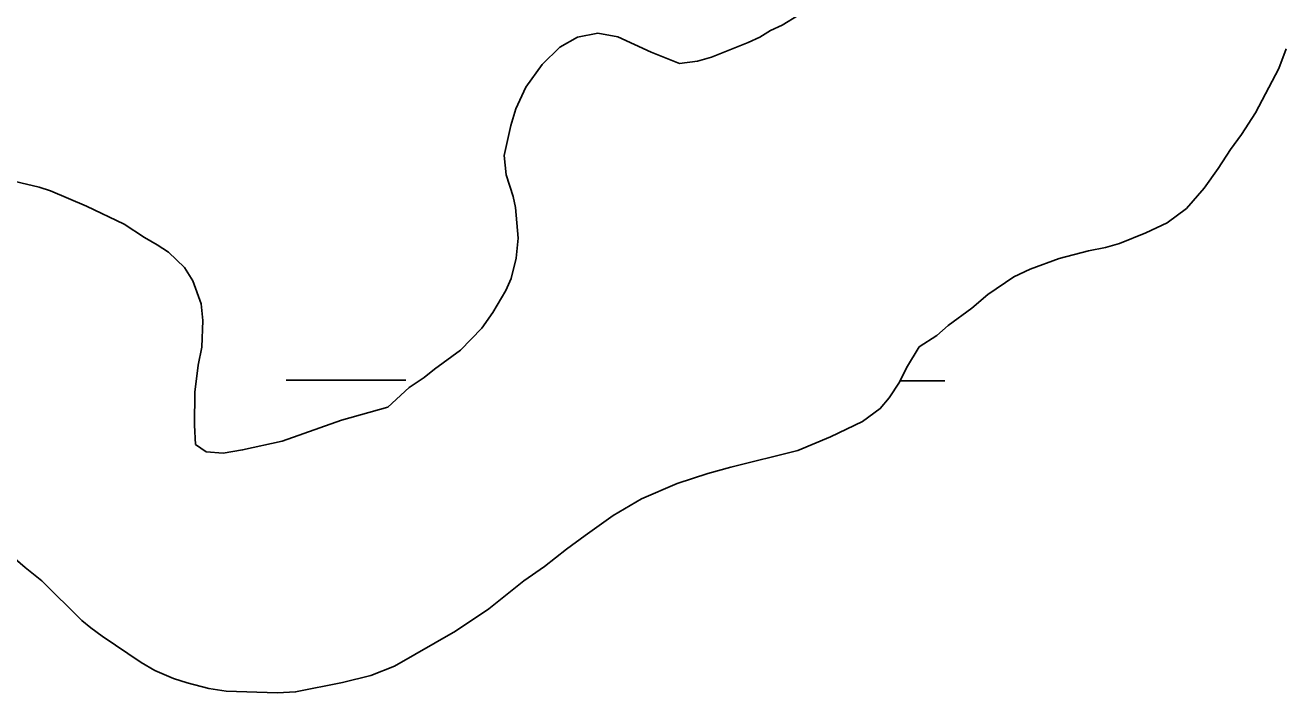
# Model space of a CAD drawing. Extents: x 3148686 to 3186545, y 916144 to 941516.
# Drawn here: x 3180149.9 to 3180485.1, y 933829.6 to 934008.2 of the extents above; entities that cross this region are included whole.
import ezdxf

# ---------------------------------------------------------------- set-up
doc = ezdxf.new("R2010")
doc.units = 0
for name, color, linetype in [('V-SITE-VEGE', 7, 'Continuous'), ('V-TOPO-SHOR', 7, 'Continuous'), ('V-WETL-SWMP', 7, 'Continuous')]:
    doc.layers.add(name, color=color, linetype=linetype)

msp = doc.modelspace()

# ---------------------------------------------------------------- linework, layer by layer
at = {"layer": 'V-SITE-VEGE'}
for p, q in [((3180346.35, 934004.91), (3180349.13, 934006.74)), ((3180349.13, 934006.74), (3180352.3, 934008.18)), ((3180292.86, 934002.27), (3180297.62, 934004.92)), ((3180297.62, 934004.92), (3180303, 934005.99)), ((3180303, 934005.99), (3180308.4, 934005.05)), ((3180308.4, 934005.05), (3180317.24, 934000.97)), ((3180333.44, 933999.56), (3180343.17, 934003.48)), ((3180343.17, 934003.48), (3180346.35, 934004.91)), ((3180288.12, 933997.62), (3180292.86, 934002.27)), ((3180317.24, 934000.97), (3180324.87, 933997.86)), ((3180486.99, 934001.82), (3180485.05, 933996.6)), ((3180283.8, 933991.58), (3180288.12, 933997.62)), ((3180324.87, 933997.86), (3180329.65, 933998.52)), ((3180329.65, 933998.52), (3180333.44, 933999.56)), ((3180485.05, 933996.6), (3180478.81, 933984.74)), ((3180281.08, 933985.75), (3180283.8, 933991.58)), ((3180279.73, 933981.34), (3180281.08, 933985.75)), ((3180478.81, 933984.74), (3180475.08, 933978.91)), ((3180278.03, 933973.33), (3180279.73, 933981.34)), ((3180475.08, 933978.91), (3180472.14, 933974.87)), ((3180278.49, 933968.15), (3180278.03, 933973.33)), ((3180472.14, 933974.87), (3180468.8, 933969.84)), ((3180468.8, 933969.84), (3180465.07, 933964.6)), ((3180143.9, 933967.12), (3180153.71, 933964.84)), ((3180280.36, 933962.38), (3180278.49, 933968.15)), ((3180153.71, 933964.84), (3180156.72, 933963.88)), ((3180156.72, 933963.88), (3180166.35, 933959.8)), ((3180465.07, 933964.6), (3180460.34, 933959.15)), ((3180166.35, 933959.8), (3180176.4, 933954.93)), ((3180280.99, 933959.39), (3180280.36, 933962.38)), ((3180281.69, 933951.21), (3180280.99, 933959.39)), ((3180460.34, 933959.15), (3180455.2, 933955.3)), ((3180176.4, 933954.93), (3180181.83, 933951.4)), ((3180455.2, 933955.3), (3180449.44, 933952.63)), ((3180181.83, 933951.4), (3180185.25, 933949.44)), ((3180281.16, 933945.81), (3180281.69, 933951.21)), ((3180442.48, 933949.75), (3180438.7, 933948.71)), ((3180449.44, 933952.63), (3180442.48, 933949.75)), ((3180185.25, 933949.44), (3180188.27, 933947.48)), ((3180188.27, 933947.48), (3180192.52, 933943.34)), ((3180434.12, 933947.85), (3180426.35, 933945.76)), ((3180438.7, 933948.71), (3180434.12, 933947.85)), ((3180192.52, 933943.34), (3180194.76, 933939.77)), ((3180279.83, 933940.4), (3180281.16, 933945.81)), ((3180418.6, 933942.87), (3180414.23, 933940.82)), ((3180426.35, 933945.76), (3180418.6, 933942.87)), ((3180194.76, 933939.77), (3180197.03, 933933.61)), ((3180278.47, 933937.19), (3180279.83, 933940.4)), ((3180414.23, 933940.82), (3180407.29, 933936.15)), ((3180274.94, 933931.35), (3180278.47, 933937.19)), ((3180407.29, 933936.15), (3180402.95, 933932.5)), ((3180197.03, 933933.61), (3180197.48, 933929.22)), ((3180272, 933927.12), (3180274.94, 933931.35)), ((3180402.95, 933932.5), (3180396.61, 933927.83)), ((3180197.48, 933929.22), (3180197.17, 933922.03)), ((3180266.28, 933921.26), (3180272, 933927.12)), ((3180396.61, 933927.83), (3180393.65, 933925.2)), ((3180393.65, 933925.2), (3180388.89, 933922.14)), ((3180197.17, 933922.03), (3180196.23, 933917.22)), ((3180259.35, 933916.19), (3180266.28, 933921.26)), ((3180388.89, 933922.14), (3180385.56, 933916.51)), ((3180196.23, 933917.22), (3180195.31, 933910.02)), ((3180256.58, 933913.96), (3180259.35, 933916.19)), ((3180385.56, 933916.51), (3180383.61, 933912.69)), ((3180252.62, 933911.31), (3180256.58, 933913.96)), ((3180383.61, 933912.69), (3180380.87, 933908.47)), ((3180195.31, 933910.02), (3180195.22, 933901.23)), ((3180246.89, 933906.05), (3180252.62, 933911.31)), ((3180234.55, 933902.51), (3180246.89, 933906.05)), ((3180380.87, 933908.47), (3180378.5, 933905.64)), ((3180378.5, 933905.64), (3180373.75, 933902.19)), ((3180195.22, 933901.23), (3180195.48, 933896.05)), ((3180218.64, 933896.92), (3180234.55, 933902.51)), ((3180373.75, 933902.19), (3180365.22, 933898.09)), ((3180195.48, 933896.05), (3180198.3, 933894.08)), ((3180208.08, 933894.6), (3180218.64, 933896.92)), ((3180365.22, 933898.09), (3180356.47, 933894.39)), ((3180198.3, 933894.08), (3180202.9, 933893.74)), ((3180202.9, 933893.74), (3180208.08, 933894.6)), ((3180356.47, 933894.39), (3180338.55, 933889.98)), ((3180338.55, 933889.98), (3180332.38, 933888.31)), ((3180332.38, 933888.31), (3180324.22, 933885.61)), ((3180324.22, 933885.61), (3180314.69, 933881.5)), ((3180314.69, 933881.5), (3180307.15, 933877.02)), ((3180307.15, 933877.02), (3180299.63, 933871.74)), ((3180149.94, 933863.14), (3180141.67, 933870.23)), ((3180299.63, 933871.74), (3180294.68, 933868.08)), ((3180294.68, 933868.08), (3180288.74, 933863.42)), ((3180154.38, 933859.6), (3180149.94, 933863.14)), ((3180288.74, 933863.42), (3180283.2, 933859.56)), ((3180165.09, 933848.95), (3180154.38, 933859.6)), ((3180283.2, 933859.56), (3180273.9, 933852.05)), ((3180167.52, 933846.98), (3180165.09, 933848.95)), ((3180273.9, 933852.05), (3180264.99, 933846.16)), ((3180170.54, 933844.81), (3180167.52, 933846.98)), ((3180264.99, 933846.16), (3180248.72, 933836.77)), ((3180181.01, 933837.75), (3180170.54, 933844.81)), ((3180184.63, 933835.6), (3180181.01, 933837.75)), ((3180189.65, 933833.46), (3180184.63, 933835.6)), ((3180248.72, 933836.77), (3180242.36, 933834.3)), ((3180193.25, 933832.31), (3180189.65, 933833.46)), ((3180199.07, 933830.78), (3180193.25, 933832.31)), ((3180234.8, 933832.41), (3180222.24, 933829.86)), ((3180242.36, 933834.3), (3180234.8, 933832.41)), ((3180203.67, 933830.04), (3180199.07, 933830.78)), ((3180217.45, 933829.6), (3180203.67, 933830.04)), ((3180222.24, 933829.86), (3180217.45, 933829.6))]:
    msp.add_line(p, q, dxfattribs=at)
at = {"layer": 'V-TOPO-SHOR'}
for points in [[(3180278.47, 933937.19), (3180279.83, 933940.4), (3180281.16, 933945.81), (3180281.69, 933951.21), (3180281, 933959.39), (3180280.36, 933962.38), (3180278.49, 933968.15), (3180278.03, 933973.33), (3180279.73, 933981.34), (3180281.08, 933985.75), (3180283.8, 933991.58), (3180288.12, 933997.62), (3180292.86, 934002.27), (3180297.62, 934004.92), (3180303, 934005.99), (3180308.4, 934005.05), (3180317.24, 934000.97), (3180324.87, 933997.86), (3180329.65, 933998.52), (3180333.44, 933999.56), (3180343.17, 934003.48), (3180346.35, 934004.91), (3180349.13, 934006.74), (3180352.3, 934008.18), (3180356.66, 934010.83)], [(3180486.99, 934001.82), (3180485.05, 933996.6), (3180478.81, 933984.74), (3180475.08, 933978.91), (3180472.14, 933974.87), (3180468.8, 933969.84), (3180465.07, 933964.6), (3180460.34, 933959.15), (3180455.2, 933955.3), (3180449.44, 933952.63), (3180442.48, 933949.75), (3180438.7, 933948.71), (3180434.12, 933947.85), (3180426.35, 933945.76), (3180418.6, 933942.87), (3180414.23, 933940.82), (3180407.29, 933936.15)], [(3180143.9, 933967.12), (3180153.71, 933964.84), (3180156.72, 933963.88), (3180166.35, 933959.8), (3180176.4, 933954.93), (3180181.83, 933951.4), (3180185.25, 933949.44), (3180188.27, 933947.48), (3180192.52, 933943.34), (3180194.76, 933939.77), (3180197.03, 933933.61), (3180197.48, 933929.22), (3180197.17, 933922.03), (3180196.23, 933917.22), (3180195.31, 933910.02), (3180195.22, 933901.23), (3180195.48, 933896.05), (3180198.3, 933894.08), (3180202.9, 933893.74), (3180208.08, 933894.6), (3180218.64, 933896.92), (3180234.55, 933902.51), (3180246.89, 933906.05), (3180252.62, 933911.31), (3180256.58, 933913.96), (3180259.35, 933916.19), (3180266.28, 933921.26), (3180272, 933927.12), (3180274.94, 933931.35), (3180278.47, 933937.19)], [(3180407.29, 933936.15), (3180402.95, 933932.5), (3180396.61, 933927.83), (3180393.65, 933925.2), (3180388.89, 933922.14), (3180385.56, 933916.51), (3180383.61, 933912.69), (3180380.87, 933908.47), (3180378.5, 933905.64), (3180373.75, 933902.19), (3180365.22, 933898.09), (3180356.47, 933894.39), (3180338.55, 933889.98), (3180332.38, 933888.31), (3180324.22, 933885.61), (3180314.69, 933881.5), (3180307.15, 933877.02), (3180299.63, 933871.74), (3180294.68, 933868.08), (3180288.74, 933863.42), (3180283.2, 933859.56), (3180273.9, 933852.05), (3180264.99, 933846.16), (3180248.72, 933836.77), (3180242.36, 933834.3), (3180234.8, 933832.41), (3180222.24, 933829.86), (3180217.45, 933829.6), (3180203.67, 933830.04), (3180199.07, 933830.78), (3180193.25, 933832.31), (3180189.65, 933833.46), (3180184.63, 933835.6), (3180181.01, 933837.75), (3180170.54, 933844.81), (3180167.52, 933846.98), (3180165.09, 933848.95), (3180154.38, 933859.6), (3180149.94, 933863.14), (3180141.67, 933870.23)]]:
    msp.add_lwpolyline(points, dxfattribs=at)
at = {"layer": 'V-WETL-SWMP'}
for p, q in [((3180346.35, 934004.91), (3180349.13, 934006.74)), ((3180346.35, 934004.91), (3180349.13, 934006.74)), ((3180349.13, 934006.74), (3180352.3, 934008.18)), ((3180349.13, 934006.74), (3180352.3, 934008.18)), ((3180292.86, 934002.27), (3180297.62, 934004.92)), ((3180292.86, 934002.27), (3180297.62, 934004.92)), ((3180297.62, 934004.92), (3180303, 934005.99)), ((3180297.62, 934004.92), (3180303, 934005.99)), ((3180303, 934005.99), (3180308.4, 934005.05)), ((3180303, 934005.99), (3180308.4, 934005.05)), ((3180308.4, 934005.05), (3180317.24, 934000.97)), ((3180308.4, 934005.05), (3180317.24, 934000.97)), ((3180333.44, 933999.56), (3180343.17, 934003.48)), ((3180333.44, 933999.56), (3180343.17, 934003.48)), ((3180343.17, 934003.48), (3180346.35, 934004.91)), ((3180343.17, 934003.48), (3180346.35, 934004.91)), ((3180288.12, 933997.62), (3180292.86, 934002.27)), ((3180288.12, 933997.62), (3180292.86, 934002.27)), ((3180317.24, 934000.97), (3180324.87, 933997.86)), ((3180317.24, 934000.97), (3180324.87, 933997.86)), ((3180283.8, 933991.58), (3180288.12, 933997.62)), ((3180283.8, 933991.58), (3180288.12, 933997.62)), ((3180324.87, 933997.86), (3180329.65, 933998.52)), ((3180324.87, 933997.86), (3180329.65, 933998.52)), ((3180329.65, 933998.52), (3180333.44, 933999.56)), ((3180329.65, 933998.52), (3180333.44, 933999.56)), ((3180485.05, 933996.6), (3180478.81, 933984.74)), ((3180485.05, 933996.6), (3180478.81, 933984.74)), ((3180281.08, 933985.75), (3180283.8, 933991.58)), ((3180281.08, 933985.75), (3180283.8, 933991.58)), ((3180279.73, 933981.34), (3180281.08, 933985.75)), ((3180279.73, 933981.34), (3180281.08, 933985.75)), ((3180478.81, 933984.74), (3180475.08, 933978.91)), ((3180478.81, 933984.74), (3180475.08, 933978.91)), ((3180278.03, 933973.33), (3180279.73, 933981.34)), ((3180278.03, 933973.33), (3180279.73, 933981.34)), ((3180475.08, 933978.91), (3180472.14, 933974.88)), ((3180475.08, 933978.91), (3180472.14, 933974.88)), ((3180278.49, 933968.15), (3180278.03, 933973.33)), ((3180278.49, 933968.15), (3180278.03, 933973.33)), ((3180472.14, 933974.88), (3180468.8, 933969.84)), ((3180472.14, 933974.88), (3180468.8, 933969.84)), ((3180468.8, 933969.84), (3180465.07, 933964.6)), ((3180468.8, 933969.84), (3180465.07, 933964.6)), ((3180143.9, 933967.12), (3180153.71, 933964.84)), ((3180143.9, 933967.12), (3180153.71, 933964.84)), ((3180280.36, 933962.38), (3180278.49, 933968.15)), ((3180280.36, 933962.38), (3180278.49, 933968.15)), ((3180153.71, 933964.84), (3180156.72, 933963.88)), ((3180153.71, 933964.84), (3180156.72, 933963.88)), ((3180156.72, 933963.88), (3180166.35, 933959.8)), ((3180156.72, 933963.88), (3180166.35, 933959.8)), ((3180465.07, 933964.6), (3180460.34, 933959.16)), ((3180465.07, 933964.6), (3180460.34, 933959.16)), ((3180166.35, 933959.8), (3180176.4, 933954.93)), ((3180166.35, 933959.8), (3180176.4, 933954.93)), ((3180281, 933959.39), (3180280.36, 933962.38)), ((3180281, 933959.39), (3180280.36, 933962.38)), ((3180281.69, 933951.21), (3180281, 933959.39)), ((3180281.69, 933951.21), (3180281, 933959.39)), ((3180460.34, 933959.16), (3180455.2, 933955.3)), ((3180460.34, 933959.16), (3180455.2, 933955.3)), ((3180176.4, 933954.93), (3180181.83, 933951.4)), ((3180176.4, 933954.93), (3180181.83, 933951.4)), ((3180455.2, 933955.3), (3180449.44, 933952.63)), ((3180455.2, 933955.3), (3180449.44, 933952.63)), ((3180181.83, 933951.4), (3180185.25, 933949.45)), ((3180181.83, 933951.4), (3180185.25, 933949.45)), ((3180185.25, 933949.45), (3180188.27, 933947.48)), ((3180185.25, 933949.45), (3180188.27, 933947.48)), ((3180281.16, 933945.81), (3180281.69, 933951.21)), ((3180281.16, 933945.81), (3180281.69, 933951.21)), ((3180442.48, 933949.75), (3180438.7, 933948.71)), ((3180442.48, 933949.75), (3180438.7, 933948.71)), ((3180449.44, 933952.63), (3180442.48, 933949.75)), ((3180449.44, 933952.63), (3180442.48, 933949.75)), ((3180188.27, 933947.48), (3180192.52, 933943.34)), ((3180188.27, 933947.48), (3180192.52, 933943.34)), ((3180434.12, 933947.85), (3180426.35, 933945.76)), ((3180434.12, 933947.85), (3180426.35, 933945.76)), ((3180438.7, 933948.71), (3180434.12, 933947.85)), ((3180438.7, 933948.71), (3180434.12, 933947.85)), ((3180192.52, 933943.34), (3180194.76, 933939.77)), ((3180192.52, 933943.34), (3180194.76, 933939.77)), ((3180279.83, 933940.4), (3180281.16, 933945.81)), ((3180279.83, 933940.4), (3180281.16, 933945.81)), ((3180418.6, 933942.87), (3180414.23, 933940.82)), ((3180418.6, 933942.87), (3180414.23, 933940.82)), ((3180426.35, 933945.76), (3180418.6, 933942.87)), ((3180426.35, 933945.76), (3180418.6, 933942.87)), ((3180194.76, 933939.77), (3180197.03, 933933.61)), ((3180194.76, 933939.77), (3180197.03, 933933.61)), ((3180278.47, 933937.19), (3180279.83, 933940.4)), ((3180278.47, 933937.19), (3180279.83, 933940.4)), ((3180414.23, 933940.82), (3180407.3, 933936.15)), ((3180414.23, 933940.82), (3180407.3, 933936.15)), ((3180274.94, 933931.35), (3180278.47, 933937.19)), ((3180274.94, 933931.35), (3180278.47, 933937.19)), ((3180407.3, 933936.15), (3180402.95, 933932.5)), ((3180407.3, 933936.15), (3180402.95, 933932.5)), ((3180197.03, 933933.61), (3180197.48, 933929.22)), ((3180197.03, 933933.61), (3180197.48, 933929.22)), ((3180272, 933927.13), (3180274.94, 933931.35)), ((3180272, 933927.13), (3180274.94, 933931.35)), ((3180402.95, 933932.5), (3180396.61, 933927.83)), ((3180402.95, 933932.5), (3180396.61, 933927.83)), ((3180197.48, 933929.22), (3180197.17, 933922.03)), ((3180197.48, 933929.22), (3180197.17, 933922.03)), ((3180266.28, 933921.26), (3180272, 933927.13)), ((3180266.28, 933921.26), (3180272, 933927.13)), ((3180396.61, 933927.83), (3180393.65, 933925.2)), ((3180396.61, 933927.83), (3180393.65, 933925.2)), ((3180393.65, 933925.2), (3180388.89, 933922.14)), ((3180393.65, 933925.2), (3180388.89, 933922.14)), ((3180197.17, 933922.03), (3180196.23, 933917.22)), ((3180197.17, 933922.03), (3180196.23, 933917.22)), ((3180259.35, 933916.19), (3180266.28, 933921.26)), ((3180259.35, 933916.19), (3180266.28, 933921.26)), ((3180388.89, 933922.14), (3180385.56, 933916.51)), ((3180388.89, 933922.14), (3180385.56, 933916.51)), ((3180196.23, 933917.22), (3180195.31, 933910.02)), ((3180196.23, 933917.22), (3180195.31, 933910.02)), ((3180256.58, 933913.96), (3180259.35, 933916.19)), ((3180256.58, 933913.96), (3180259.35, 933916.19)), ((3180385.56, 933916.51), (3180383.61, 933912.69)), ((3180385.56, 933916.51), (3180383.61, 933912.69)), ((3180219.73, 933913.23), (3180251.73, 933913.19)), ((3180252.62, 933911.31), (3180256.58, 933913.96)), ((3180252.62, 933911.31), (3180256.58, 933913.96)), ((3180383.61, 933912.69), (3180380.87, 933908.47)), ((3180383.61, 933912.69), (3180380.87, 933908.47)), ((3180383.8, 933913.05), (3180395.73, 933913.04)), ((3180195.31, 933910.02), (3180195.22, 933901.23)), ((3180195.31, 933910.02), (3180195.22, 933901.23)), ((3180246.89, 933906.05), (3180252.62, 933911.31)), ((3180246.89, 933906.05), (3180252.62, 933911.31)), ((3180234.55, 933902.51), (3180246.89, 933906.05)), ((3180234.55, 933902.51), (3180246.89, 933906.05)), ((3180380.87, 933908.47), (3180378.51, 933905.64)), ((3180380.87, 933908.47), (3180378.51, 933905.64)), ((3180378.51, 933905.64), (3180373.75, 933902.19)), ((3180378.51, 933905.64), (3180373.75, 933902.19)), ((3180195.22, 933901.23), (3180195.48, 933896.05)), ((3180195.22, 933901.23), (3180195.48, 933896.05)), ((3180218.64, 933896.92), (3180234.55, 933902.51)), ((3180218.64, 933896.92), (3180234.55, 933902.51)), ((3180373.75, 933902.19), (3180365.22, 933898.09)), ((3180373.75, 933902.19), (3180365.22, 933898.09)), ((3180195.48, 933896.05), (3180198.3, 933894.08)), ((3180195.48, 933896.05), (3180198.3, 933894.08)), ((3180208.08, 933894.6), (3180218.64, 933896.92)), ((3180208.08, 933894.6), (3180218.64, 933896.92)), ((3180365.22, 933898.09), (3180356.47, 933894.39)), ((3180365.22, 933898.09), (3180356.47, 933894.39)), ((3180198.3, 933894.08), (3180202.9, 933893.74)), ((3180198.3, 933894.08), (3180202.9, 933893.74)), ((3180202.9, 933893.74), (3180208.08, 933894.6)), ((3180202.9, 933893.74), (3180208.08, 933894.6)), ((3180356.47, 933894.39), (3180338.55, 933889.98)), ((3180356.47, 933894.39), (3180338.55, 933889.98)), ((3180338.55, 933889.98), (3180332.38, 933888.31)), ((3180338.55, 933889.98), (3180332.38, 933888.31)), ((3180332.38, 933888.31), (3180324.22, 933885.62)), ((3180332.38, 933888.31), (3180324.22, 933885.62)), ((3180324.22, 933885.62), (3180314.69, 933881.51)), ((3180324.22, 933885.62), (3180314.69, 933881.51)), ((3180314.69, 933881.51), (3180307.15, 933877.02)), ((3180314.69, 933881.51), (3180307.15, 933877.02)), ((3180307.15, 933877.02), (3180299.63, 933871.74)), ((3180307.15, 933877.02), (3180299.63, 933871.74)), ((3180149.94, 933863.14), (3180141.67, 933870.23)), ((3180149.94, 933863.14), (3180141.67, 933870.23)), ((3180299.63, 933871.74), (3180294.68, 933868.08)), ((3180299.63, 933871.74), (3180294.68, 933868.08)), ((3180294.68, 933868.08), (3180288.74, 933863.42)), ((3180294.68, 933868.08), (3180288.74, 933863.42)), ((3180154.38, 933859.6), (3180149.94, 933863.14)), ((3180154.38, 933859.6), (3180149.94, 933863.14)), ((3180288.74, 933863.42), (3180283.2, 933859.56)), ((3180288.74, 933863.42), (3180283.2, 933859.56)), ((3180165.09, 933848.95), (3180154.38, 933859.6)), ((3180165.09, 933848.95), (3180154.38, 933859.6)), ((3180283.2, 933859.56), (3180273.9, 933852.06)), ((3180283.2, 933859.56), (3180273.9, 933852.06)), ((3180167.52, 933846.98), (3180165.09, 933848.95)), ((3180167.52, 933846.98), (3180165.09, 933848.95)), ((3180273.9, 933852.06), (3180264.99, 933846.16)), ((3180273.9, 933852.06), (3180264.99, 933846.16)), ((3180170.54, 933844.82), (3180167.52, 933846.98)), ((3180170.54, 933844.82), (3180167.52, 933846.98)), ((3180264.99, 933846.16), (3180248.72, 933836.77)), ((3180264.99, 933846.16), (3180248.72, 933836.77)), ((3180181.01, 933837.75), (3180170.54, 933844.82)), ((3180181.01, 933837.75), (3180170.54, 933844.82)), ((3180184.63, 933835.6), (3180181.01, 933837.75)), ((3180184.63, 933835.6), (3180181.01, 933837.75)), ((3180189.65, 933833.46), (3180184.63, 933835.6)), ((3180189.65, 933833.46), (3180184.63, 933835.6)), ((3180248.72, 933836.77), (3180242.36, 933834.3)), ((3180248.72, 933836.77), (3180242.36, 933834.3)), ((3180193.26, 933832.31), (3180189.65, 933833.46)), ((3180193.26, 933832.31), (3180189.65, 933833.46)), ((3180199.07, 933830.78), (3180193.26, 933832.31)), ((3180199.07, 933830.78), (3180193.26, 933832.31)), ((3180234.8, 933832.41), (3180222.24, 933829.86)), ((3180234.8, 933832.41), (3180222.24, 933829.86)), ((3180242.36, 933834.3), (3180234.8, 933832.41)), ((3180242.36, 933834.3), (3180234.8, 933832.41)), ((3180203.67, 933830.04), (3180199.07, 933830.78)), ((3180203.67, 933830.04), (3180199.07, 933830.78)), ((3180217.45, 933829.61), (3180203.67, 933830.04)), ((3180217.45, 933829.61), (3180203.67, 933830.04)), ((3180222.24, 933829.86), (3180217.45, 933829.61)), ((3180222.24, 933829.86), (3180217.45, 933829.61))]:
    msp.add_line(p, q, dxfattribs=at)

doc.saveas('drawing.dxf')
